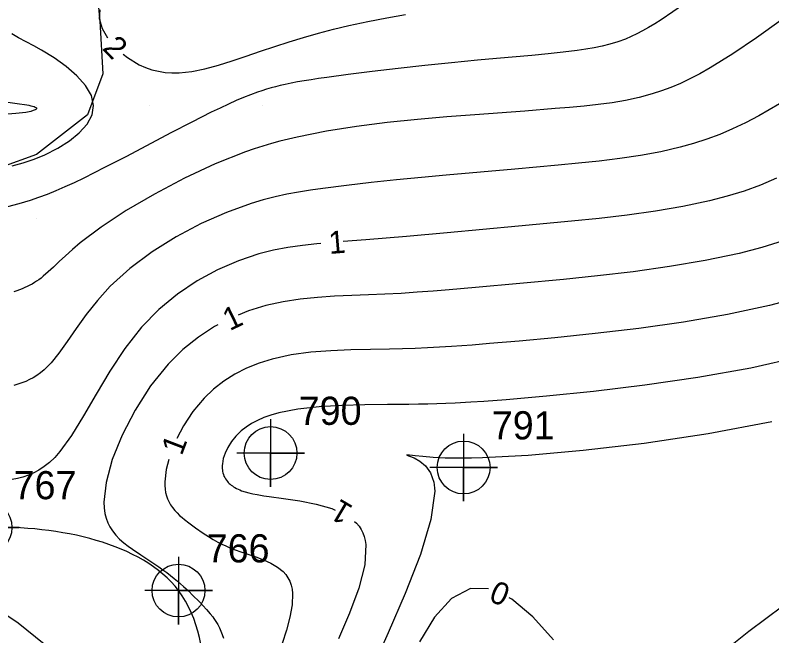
# Model space of a CAD drawing. Extents: x 2602990 to 2605851, y 618069 to 619180.
# Drawn here: x 2603958.1 to 2604025.2, y 618322.9 to 618378 of the extents above; entities that cross this region are included whole.
import ezdxf

# ---------------------------------------------------------------- set-up
doc = ezdxf.new("R2010")
doc.units = 0
for name, color, linetype in [('DTM Contours Major', 7, 'Continuous'), ('DTM Contours Major Text', 7, 'Continuous'), ('DTM Contours Minor', 7, 'Continuous'), ('DTM Contours Minor Text', 7, 'Continuous'), ('Exist DTM Breakline', 7, 'Continuous'), ('Exist DTM Breakline Cogo Number', 7, 'Continuous'), ('Exist DTM Breakline Cogo Point CELL', 7, 'Continuous'), ('Exist DTM QL2 LIDAR Elevation Point', 7, 'Continuous'), ('Exist DTM Regular Point CELL', 7, 'Continuous'), ('Exist DTM Regular Point Cogo Number', 7, 'Continuous'), ('Exist Roads EOP', 7, 'Continuous'), ('PH Exist DTM Obscure Area', 7, 'Continuous')]:
    doc.layers.add(name, color=color, linetype=linetype)

# ---------------------------------------------------------------- blocks, each defined once
blk = doc.blocks.new('EXIST DTM BREAKLINE COGO POINT')
at = {"layer": 'Exist DTM Breakline Cogo Point CELL'}
blk.add_lwpolyline([(0, 0.06), (0, -0.06), (0, 0), (0.06, 0), (-0.06, 0)], dxfattribs=at)
blk.add_circle((0, 0), 0.0469, dxfattribs=at)
blk = doc.blocks.new('EXIST DTM REGULAR POINT')
at = {"layer": 'Exist DTM Regular Point CELL'}
blk.add_lwpolyline([(0, 0.06), (0, -0.06), (0, 0), (0.06, 0), (-0.06, 0)], dxfattribs=at)
blk.add_circle((0, 0), 0.0469, dxfattribs=at)

msp = doc.modelspace()

# ---------------------------------------------------------------- linework, layer by layer
at = {"layer": 'DTM Contours Major'}
for points in [[(2603965.586, 618378.508), (2603965.515, 618377.723), (2603965.779, 618376.843), (2603966.271, 618376.017)], [(2603967.647, 618374.576), (2603968.027, 618374.253), (2603969.075, 618373.616), (2603969.63, 618373.37), (2603970.2, 618373.178), (2603970.783, 618373.038), (2603971.379, 618372.948), (2603971.989, 618372.907), (2603972.612, 618372.912), (2603973.743, 618373.026), (2603974.909, 618373.255), (2603976.107, 618373.574), (2603977.334, 618373.958), (2603978.585, 618374.383), (2603979.857, 618374.823), (2603981.112, 618375.246), (2603982.386, 618375.657), (2603983.678, 618376.052), (2603984.992, 618376.428), (2603986.328, 618376.781), (2603987.689, 618377.107), (2603989.363, 618377.463), (2603991.051, 618377.781), (2603992.732, 618378.07)], [(2603957.801, 618364.648), (2603958.786, 618364.91), (2603959.759, 618365.237), (2603960.711, 618365.63), (2603961.842, 618366.202), (2603962.877, 618366.856), (2603963.764, 618367.579), (2603964.453, 618368.356), (2603964.895, 618369.172), (2603965.037, 618370.013), (2603964.833, 618370.902), (2603964.313, 618371.786), (2603963.546, 618372.646), (2603962.596, 618373.465), (2603961.531, 618374.227), (2603960.418, 618374.913), (2603959.715, 618375.305), (2603958.377, 618376.018), (2603957.764, 618376.36)]]:
    msp.add_lwpolyline(points, dxfattribs=at)
at = {"layer": 'DTM Contours Minor'}
for points in [[(2604017.478, 618379.038), (2604015.418, 618377.62), (2604014.841, 618377.254), (2604014.288, 618376.923), (2604013.755, 618376.624), (2604013.239, 618376.356), (2604012.736, 618376.118), (2604012.241, 618375.906), (2604011.554, 618375.651), (2604010.868, 618375.439), (2604010.175, 618375.263), (2604009.467, 618375.117), (2604008.735, 618374.992), (2604007.971, 618374.882), (2604006.719, 618374.729), (2604005.374, 618374.588), (2604003.939, 618374.453), (2604000.809, 618374.177), (2603999.12, 618374.024), (2603996.803, 618373.8), (2603994.423, 618373.552), (2603992.054, 618373.291), (2603989.765, 618373.022), (2603987.631, 618372.756), (2603985.723, 618372.5), (2603985.006, 618372.398), (2603984.337, 618372.297), (2603983.71, 618372.196), (2603983.12, 618372.093), (2603982.562, 618371.987), (2603982.03, 618371.876), (2603981.606, 618371.779), (2603981.193, 618371.676), (2603980.786, 618371.566), (2603980.382, 618371.447), (2603979.977, 618371.319), (2603979.566, 618371.179), (2603978.966, 618370.959), (2603978.342, 618370.711), (2603977.687, 618370.434), (2603976.995, 618370.125), (2603976.262, 618369.782), (2603975.481, 618369.403), (2603973.763, 618368.536), (2603971.893, 618367.564), (2603967.947, 618365.49), (2603965.999, 618364.484), (2603964.152, 618363.562), (2603963.293, 618363.151), (2603962.469, 618362.772), (2603961.672, 618362.424), (2603960.899, 618362.108), (2603960.141, 618361.824), (2603959.394, 618361.571), (2603958.385, 618361.273), (2603957.389, 618361.02)], [(2604026.07, 618377.579), (2604023.884, 618376.02), (2604021.763, 618374.583), (2604019.758, 618373.337), (2604018.849, 618372.824), (2604017.972, 618372.368), (2604017.119, 618371.965), (2604016.282, 618371.61), (2604015.454, 618371.3), (2604014.626, 618371.031), (2604013.452, 618370.714), (2604012.261, 618370.459), (2604011.052, 618370.254), (2604009.821, 618370.089), (2604008.567, 618369.952), (2604007.287, 618369.833), (2604006.001, 618369.723), (2604003.313, 618369.511), (2603998.868, 618369.179), (2603996.381, 618368.987), (2603993.769, 618368.76), (2603991.083, 618368.484), (2603988.377, 618368.143), (2603985.702, 618367.723), (2603983.111, 618367.206), (2603982.336, 618367.025), (2603981.571, 618366.831), (2603980.811, 618366.623), (2603980.052, 618366.398), (2603979.29, 618366.154), (2603978.521, 618365.889), (2603975.819, 618364.82), (2603973.089, 618363.549), (2603970.429, 618362.145), (2603967.936, 618360.674), (2603965.71, 618359.205), (2603963.847, 618357.806), (2603963.151, 618357.217), (2603962.533, 618356.66), (2603961.98, 618356.14), (2603961.477, 618355.66), (2603961.01, 618355.225), (2603960.565, 618354.84), (2603960.368, 618354.684), (2603960.172, 618354.538), (2603959.974, 618354.401), (2603959.775, 618354.273), (2603959.572, 618354.153), (2603959.364, 618354.04), (2603959.148, 618353.933), (2603958.926, 618353.831), (2603958.696, 618353.735), (2603958.458, 618353.642), (2603958.212, 618353.553), (2603957.956, 618353.466)], [(2603957.213, 618370.325), (2603958.254, 618370.185), (2603959.092, 618370.061), (2603959.294, 618370.023), (2603959.471, 618369.985), (2603959.621, 618369.946), (2603959.745, 618369.906), (2603959.842, 618369.866), (2603959.91, 618369.824), (2603959.949, 618369.784), (2603959.962, 618369.743), (2603959.949, 618369.702), (2603959.911, 618369.661), (2603959.848, 618369.62), (2603959.761, 618369.58), (2603959.672, 618369.547), (2603959.449, 618369.484), (2603959.165, 618369.424), (2603959.002, 618369.395), (2603958.122, 618369.283), (2603957.022, 618369.209)], [(2604025.923, 618370.152), (2604024.072, 618369.081), (2604022.903, 618368.469), (2604021.753, 618367.923), (2604020.609, 618367.437), (2604019.461, 618367.007), (2604018.298, 618366.628), (2604017.107, 618366.295), (2604015.373, 618365.895), (2604013.583, 618365.565), (2604011.758, 618365.292), (2604009.917, 618365.065), (2604008.081, 618364.871), (2604006.271, 618364.697), (2604002.418, 618364.348), (2603996.337, 618363.809), (2603994.138, 618363.606), (2603991.905, 618363.389), (2603989.675, 618363.155), (2603987.485, 618362.904), (2603985.371, 618362.632), (2603984.291, 618362.478), (2603983.232, 618362.309), (2603982.185, 618362.117), (2603981.14, 618361.892), (2603980.086, 618361.626), (2603979.013, 618361.31), (2603976.815, 618360.517), (2603974.572, 618359.518), (2603972.352, 618358.337), (2603970.223, 618356.999), (2603968.253, 618355.528), (2603966.51, 618353.949), (2603965.368, 618352.696), (2603964.369, 618351.436), (2603963.486, 618350.209), (2603962.691, 618349.059), (2603961.956, 618348.025), (2603961.255, 618347.15), (2603960.944, 618346.818), (2603960.632, 618346.523), (2603960.319, 618346.263), (2603960.002, 618346.035), (2603959.681, 618345.834), (2603959.353, 618345.66), (2603959.015, 618345.506), (2603958.668, 618345.373), (2603958.312, 618345.256), (2603957.947, 618345.153)], [(2604025.646, 618363.547), (2604024.238, 618362.943), (2604022.786, 618362.41), (2604021.277, 618361.941), (2604019.698, 618361.527), (2604017.35, 618361.027), (2604014.896, 618360.609), (2604012.393, 618360.261), (2604009.897, 618359.969), (2604007.466, 618359.721), (2604002.739, 618359.279), (2603996.414, 618358.7), (2603992.812, 618358.38), (2603989.199, 618358.074), (2603987.199, 618357.916)], [(2604026.233, 618357.98), (2604024.35, 618357.395), (2604022.347, 618356.872), (2604019.329, 618356.233), (2604016.157, 618355.695), (2604012.933, 618355.246), (2604009.76, 618354.872), (2604006.742, 618354.56), (2604002.877, 618354.194), (2603998.924, 618353.834), (2603996.588, 618353.634), (2603995.179, 618353.522), (2603993.764, 618353.418), (2603992.337, 618353.325), (2603990.896, 618353.244), (2603989.434, 618353.178), (2603987.941, 618353.124), (2603986.43, 618353.062), (2603984.906, 618352.967), (2603983.377, 618352.817), (2603981.847, 618352.585), (2603980.324, 618352.248), (2603978.777, 618351.77), (2603977.87, 618351.399)], [(2603985.206, 618357.75), (2603984.838, 618357.717), (2603983.562, 618357.576), (2603982.286, 618357.391), (2603981.006, 618357.145), (2603979.713, 618356.821), (2603977.879, 618356.213), (2603976.04, 618355.418), (2603974.229, 618354.432), (2603972.477, 618353.254), (2603970.818, 618351.882), (2603969.284, 618350.312), (2603967.803, 618348.422), (2603966.474, 618346.41), (2603965.264, 618344.381), (2603964.144, 618342.444), (2603963.082, 618340.705), (2603962.046, 618339.273), (2603961.582, 618338.755), (2603961.118, 618338.313), (2603960.651, 618337.941), (2603960.183, 618337.632), (2603959.714, 618337.379), (2603959.242, 618337.174), (2603958.763, 618337.011), (2603958.282, 618336.884), (2603957.799, 618336.789)], [(2604027.48, 618352.899), (2604025.035, 618352.247), (2604021.315, 618351.445), (2604017.392, 618350.77), (2604013.423, 618350.209), (2604009.564, 618349.749), (2604005.973, 618349.379), (2604002.806, 618349.085), (2604000.186, 618348.857), (2603998.643, 618348.733), (2603996.815, 618348.601), (2603995.738, 618348.533), (2603994.662, 618348.475), (2603993.573, 618348.426), (2603992.457, 618348.388), (2603991.298, 618348.36), (2603989.625, 618348.334), (2603987.88, 618348.3), (2603986.1, 618348.227), (2603984.318, 618348.087), (2603982.57, 618347.85), (2603980.891, 618347.486), (2603979.725, 618347.125), (2603978.617, 618346.678), (2603977.571, 618346.146), (2603976.59, 618345.524), (2603975.677, 618344.813), (2603974.835, 618344.011), (2603973.85, 618342.833), (2603973.006, 618341.554), (2603972.417, 618340.422)], [(2603976.072, 618350.529), (2603975.769, 618350.371), (2603974.333, 618349.433), (2603972.959, 618348.325), (2603971.657, 618347.038), (2603970.09, 618345.099), (2603968.712, 618342.96), (2603967.565, 618340.741), (2603966.694, 618338.56), (2603966.139, 618336.537), (2603965.947, 618334.79), (2603965.971, 618334.267), (2603966.041, 618333.788), (2603966.153, 618333.35), (2603966.302, 618332.949), (2603966.485, 618332.581), (2603966.699, 618332.243), (2603967.001, 618331.857), (2603967.338, 618331.505), (2603967.702, 618331.183), (2603968.086, 618330.883), (2603968.483, 618330.6), (2603969.218, 618330.109), (2603970.2, 618329.464), (2603970.834, 618329.031), (2603971.182, 618328.781), (2603971.521, 618328.527), (2603971.851, 618328.271), (2603972.171, 618328.014), (2603972.48, 618327.757), (2603973.006, 618327.299), (2603973.441, 618326.899), (2603973.852, 618326.505), (2603974.4, 618325.956), (2603974.736, 618325.604), (2603975.056, 618325.253), (2603975.393, 618324.859), (2603975.605, 618324.588), (2603975.707, 618324.448), (2603975.884, 618324.186), (2603976.049, 618323.912), (2603976.201, 618323.628), (2603976.336, 618323.333), (2603976.454, 618323.029), (2603976.553, 618322.714)], [(2604027.793, 618347.682), (2604023.36, 618346.683), (2604018.679, 618345.845), (2604013.96, 618345.157), (2604009.412, 618344.609), (2604005.244, 618344.187), (2604001.667, 618343.88), (2603999.685, 618343.733), (2603998.504, 618343.657), (2603997.115, 618343.582), (2603996.306, 618343.547), (2603995.505, 618343.519), (2603994.697, 618343.496), (2603993.872, 618343.48), (2603993.015, 618343.469), (2603991.117, 618343.457), (2603989.108, 618343.436), (2603987.063, 618343.379), (2603985.056, 618343.258), (2603983.163, 618343.045), (2603981.46, 618342.71), (2603980.778, 618342.515), (2603980.149, 618342.291), (2603979.571, 618342.039), (2603979.044, 618341.759), (2603978.568, 618341.453), (2603978.142, 618341.121), (2603977.66, 618340.653), (2603977.261, 618340.156), (2603976.943, 618339.647), (2603976.705, 618339.14), (2603976.544, 618338.65), (2603976.459, 618338.191), (2603976.447, 618338.041), (2603976.444, 618337.897), (2603976.448, 618337.758), (2603976.461, 618337.625), (2603976.481, 618337.498), (2603976.509, 618337.375), (2603976.552, 618337.231), (2603976.606, 618337.094), (2603976.669, 618336.964), (2603976.741, 618336.842), (2603976.821, 618336.726), (2603976.909, 618336.616), (2603976.986, 618336.53), (2603977.069, 618336.448), (2603977.157, 618336.369), (2603977.25, 618336.293), (2603977.349, 618336.221), (2603977.454, 618336.151), (2603977.579, 618336.075), (2603977.714, 618336.002), (2603977.857, 618335.933), (2603978.01, 618335.866), (2603978.174, 618335.802), (2603978.495, 618335.695), (2603978.813, 618335.607), (2603979.167, 618335.524), (2603979.544, 618335.449), (2603980.155, 618335.346), (2603980.607, 618335.28), (2603981.902, 618335.106), (2603983.33, 618334.895), (2603984.792, 618334.608), (2603986.187, 618334.208), (2603986.476, 618334.079)], [(2604025.247, 618341.906), (2604019.592, 618340.847), (2604013.915, 618339.997), (2604008.496, 618339.357), (2604003.616, 618338.928), (2603999.556, 618338.71), (2603998.566, 618338.686), (2603997.768, 618338.679), (2603996.827, 618338.687), (2603996.254, 618338.703), (2603995.164, 618338.757), (2603994.264, 618338.826), (2603993.568, 618338.896), (2603992.846, 618338.976), (2603992.849, 618338.957), (2603993.085, 618338.878), (2603993.487, 618338.712), (2603993.979, 618338.429), (2603994.483, 618337.997), (2603994.923, 618337.386), (2603995.223, 618336.565), (2603995.268, 618336.311), (2603995.299, 618336.04), (2603995.313, 618335.752), (2603994.98, 618333.241), (2603994.035, 618330.128), (2603992.696, 618326.681), (2603991.183, 618323.167), (2603989.713, 618319.856)], [(2603971.704, 618338.557), (2603971.472, 618337.695), (2603971.343, 618336.594), (2603971.347, 618336.251), (2603971.376, 618335.931), (2603971.428, 618335.63), (2603971.5, 618335.35), (2603971.592, 618335.087), (2603971.701, 618334.842), (2603971.859, 618334.558), (2603972.038, 618334.296), (2603972.235, 618334.053), (2603972.447, 618333.826), (2603972.669, 618333.613), (2603972.899, 618333.411), (2603973.09, 618333.251), (2603973.481, 618332.946), (2603974.075, 618332.512), (2603974.758, 618332.038), (2603975.225, 618331.732), (2603975.657, 618331.468), (2603976.055, 618331.243), (2603976.477, 618331.027), (2603976.699, 618330.922), (2603977.131, 618330.734), (2603977.594, 618330.551), (2603978.089, 618330.373), (2603979.434, 618329.918), (2603980.115, 618329.662), (2603980.765, 618329.368), (2603981.355, 618329.023), (2603981.858, 618328.613), (2603982.091, 618328.353), (2603982.287, 618328.067), (2603982.446, 618327.757), (2603982.568, 618327.42), (2603982.652, 618327.056), (2603982.696, 618326.665), (2603982.656, 618325.674), (2603982.456, 618324.576), (2603982.146, 618323.411), (2603981.775, 618322.219)], [(2603988.184, 618333.063), (2603988.376, 618332.914), (2603988.595, 618332.652), (2603988.782, 618332.37), (2603988.937, 618332.066), (2603989.058, 618331.74), (2603989.147, 618331.391), (2603989.203, 618331.02), (2603989.106, 618329.231), (2603988.575, 618327.154), (2603987.753, 618324.916), (2603986.781, 618322.643)], [(2604000.093, 618327.075), (2603998.476, 618327.123), (2603996.806, 618326.225), (2603995.295, 618324.557), (2603993.968, 618322.368)], [(2603962.34, 618320.818), (2603958.333, 618324.024), (2603954.46, 618326.654)], [(2604005.861, 618322.57), (2604004.034, 618324.613), (2604002.151, 618326.173), (2604001.915, 618326.286)], [(2604020.542, 618321.19), (2604023.209, 618323.338), (2604026.201, 618325.568)]]:
    msp.add_lwpolyline(points, dxfattribs=at)
at = {"layer": 'Exist DTM Breakline'}
msp.add_spline([(2603982.772, 618284.1), (2603975.04, 618306.641), (2603972.571, 618326.932), (2603955.432, 618332.542), (2603933.091, 618324.788), (2603903.802, 618294.591)], degree=3, dxfattribs=at)
at = {"layer": 'Exist DTM QL2 LIDAR Elevation Point'}
for p, q in [((2603960, 618370), (2603960, 618370)), ((2603970, 618370), (2603970, 618370)), ((2603980, 618370), (2603980, 618370)), ((2603960, 618360), (2603960, 618360))]:
    msp.add_line(p, q, dxfattribs=at)
at = {"layer": 'Exist Roads EOP'}
msp.add_spline([(2604034.633, 618668.486), (2603984.89, 618650.123), (2603936.767, 618631.654), (2603888.195, 618613.335), (2603837.766, 618594.258), (2603782.918, 618573.705), (2603731.939, 618554.39), (2603671.126, 618532.171), (2603621.822, 618514.106), (2603561.545, 618491.877), (2603506.421, 618471.293), (2603452.163, 618451.33), (2603398.364, 618431.316), (2603341.431, 618410.355), (2603281.65, 618388.199), (2603223.033, 618366.475), (2603185.717, 618352.612)], degree=3, dxfattribs=at)
at = {"layer": 'PH Exist DTM Obscure Area'}
msp.add_lwpolyline([(2603962.043, 618388.479), (2603965.205, 618381.504), (2603965.589, 618377.478), (2603965.846, 618372.807), (2603964.499, 618369.167), (2603959.966, 618365.661), (2603953.726, 618363.389), (2603947.493, 618360.506), (2603939.44, 618352.064)], dxfattribs=at)

# ---------------------------------------------------------------- block references
at = {"layer": 'Exist DTM Breakline Cogo Point CELL', "xscale": 50, "yscale": 50}
for p in [(2603955.432, 618332.542), (2603972.571, 618326.932)]:
    msp.add_blockref('EXIST DTM BREAKLINE COGO POINT', p, dxfattribs=at)
at = {"layer": 'Exist DTM Regular Point CELL', "xscale": 50, "yscale": 50}
for p in [(2603980.741, 618339.145), (2603997.879, 618337.858)]:
    msp.add_blockref('EXIST DTM REGULAR POINT', p, dxfattribs=at)

# ---------------------------------------------------------------- texts
at = {"layer": 'DTM Contours Major Text'}
msp.add_text('2', height=2, rotation=313.66106, dxfattribs=at).set_placement((2603965.738, 618375.034))
at = {"layer": 'DTM Contours Minor Text'}
for s, rotation, p in [('1', 4.76387, (2603985.971, 618356.814)), ('1', 25.81557, (2603977.11, 618349.955)), ('1', 69.06018, (2603972.851, 618338.849)), ('1', 149.26133, (2603988.17, 618334.367)), ('0', 336.57813, (2604000.016, 618326.06))]:
    msp.add_text(s, height=2, rotation=rotation, dxfattribs=at).set_placement(p)
at = {"layer": 'Exist DTM Breakline Cogo Number'}
for s, p in [('767', (2603957.932, 618335.042)), ('766', (2603975.071, 618329.432))]:
    msp.add_text(s, height=2.5, dxfattribs=at).set_placement(p)
at = {"layer": 'Exist DTM Regular Point Cogo Number'}
for s, p in [('790', (2603983.241, 618341.645)), ('791', (2604000.379, 618340.358))]:
    msp.add_text(s, height=2.5, dxfattribs=at).set_placement(p)

doc.saveas('drawing.dxf')
